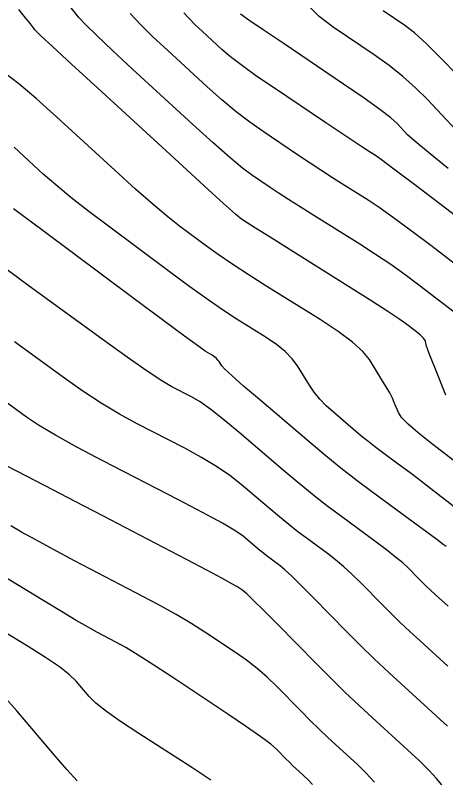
# Model space of a CAD drawing. Extents: x 2082232 to 2083549, y 592624 to 593832.
# Drawn here: x 2082263.19 to 2082286.19, y 593279.42 to 593320.25 of the extents above; entities that cross this region are included whole.
import ezdxf

# ---------------------------------------------------------------- set-up
doc = ezdxf.new("R2010")
doc.units = 0
doc.layers.add('DT_X_Contour_Major', color=7, linetype='Continuous')
doc.layers.add('DT_X_Contour_Minor', color=7, linetype='Continuous')

msp = doc.modelspace()

# ---------------------------------------------------------------- linework, layer by layer
at = {"layer": 'DT_X_Contour_Major'}
for points in [[(2082286.196, 593299.956), (2082285.635, 593301.354), (2082285.448, 593301.824), (2082285.308, 593302.185), (2082285.216, 593302.437), (2082285.17, 593302.582), (2082285.112, 593302.821), (2082285.065, 593302.921), (2082284.968, 593303.04), (2082284.821, 593303.18), (2082284.625, 593303.34), (2082284.035, 593303.792), (2082283.688, 593304.037), (2082283.091, 593304.43), (2082282.243, 593304.974), (2082281.145, 593305.667), (2082277.882, 593307.714), (2082276.805, 593308.389), (2082276.022, 593308.882), (2082275.531, 593309.191), (2082275.334, 593309.316), (2082275.2, 593309.406), (2082274.955, 593309.62), (2082274.321, 593310.194), (2082273.298, 593311.128), (2082271.886, 593312.422), (2082267.602, 593316.352), (2082266.192, 593317.646), (2082265.177, 593318.582), (2082264.555, 593319.158), (2082264.326, 593319.376), (2082264.243, 593319.478), (2082264.166, 593319.574), (2082263.998, 593319.785), (2082263.739, 593320.11), (2082263.387, 593320.55)], [(2082295.246, 593307.135), (2082295.241, 593307.139), (2082294.358, 593307.839), (2082293.298, 593308.668), (2082290.237, 593311.048), (2082289.159, 593311.907), (2082288.222, 593312.7), (2082287.424, 593313.427), (2082286.767, 593314.087), (2082285.2, 593315.761), (2082284.583, 593316.379), (2082283.906, 593316.98), (2082283.17, 593317.564), (2082282.373, 593318.131), (2082280.171, 593319.618), (2082279.433, 593320.175), (2082278.872, 593320.73)], [(2082286.302, 593285.481), (2082284.816, 593286.836), (2082284.273, 593287.337), (2082283.758, 593287.824), (2082283.27, 593288.297), (2082282.811, 593288.756), (2082281.622, 593289.962), (2082281.179, 593290.397), (2082280.74, 593290.798), (2082280.306, 593291.164), (2082279.876, 593291.495), (2082278.737, 593292.333), (2082278.293, 593292.667), (2082277.815, 593293.043), (2082277.304, 593293.459), (2082276.76, 593293.916), (2082275.264, 593295.19), (2082274.654, 593295.669), (2082273.947, 593296.151), (2082273.143, 593296.637), (2082272.242, 593297.125), (2082269.709, 593298.432), (2082268.753, 593298.952), (2082267.785, 593299.531), (2082266.805, 593300.168), (2082265.814, 593300.864), (2082263.153, 593302.799)], [(2082273.633, 593279.393), (2082272.624, 593280.063), (2082269.785, 593281.886), (2082268.822, 593282.522), (2082268.059, 593283.063), (2082267.498, 593283.51), (2082267.139, 593283.862), (2082266.449, 593284.675), (2082266.095, 593285.02), (2082265.548, 593285.444), (2082264.81, 593285.948), (2082263.88, 593286.532), (2082261.145, 593288.196)]]:
    msp.add_lwpolyline(points, dxfattribs=at)
at = {"layer": 'DT_X_Contour_Minor'}
for points in [[(2082286.643, 593304.388), (2082284.748, 593305.841), (2082284.018, 593306.386), (2082283.248, 593306.93), (2082282.44, 593307.475), (2082281.592, 593308.019), (2082279.279, 593309.47), (2082278.473, 593309.977), (2082277.792, 593310.411), (2082277.235, 593310.77), (2082276.802, 593311.056), (2082275.813, 593311.72), (2082275.339, 593312.075), (2082274.656, 593312.645), (2082273.765, 593313.428), (2082272.667, 593314.424), (2082269.46, 593317.366), (2082268.379, 593318.367), (2082267.541, 593319.162), (2082266.946, 593319.753), (2082266.595, 593320.138), (2082265.982, 593320.892)], [(2082286.811, 593317.047), (2082285.914, 593317.984), (2082285.148, 593318.737), (2082284.514, 593319.307), (2082284.011, 593319.694), (2082282.844, 593320.482)], [(2082288.661, 593305.436), (2082285.461, 593307.89), (2082284.347, 593308.735), (2082283.405, 593309.43), (2082282.636, 593309.976), (2082282.038, 593310.371), (2082280.675, 593311.227), (2082280.141, 593311.565), (2082279.562, 593311.94), (2082278.939, 593312.35), (2082278.27, 593312.796), (2082276.427, 593314.033), (2082275.722, 593314.531), (2082274.99, 593315.095), (2082274.232, 593315.727), (2082273.447, 593316.426), (2082271.317, 593318.38), (2082270.565, 593319.087), (2082269.905, 593319.743), (2082269.338, 593320.347)], [(2082290.678, 593306.485), (2082286.174, 593309.939), (2082284.676, 593311.084), (2082283.562, 593311.93), (2082282.832, 593312.477), (2082282.485, 593312.724), (2082282.071, 593312.983), (2082281.809, 593313.153), (2082281.333, 593313.469), (2082280.642, 593313.93), (2082279.738, 593314.536), (2082277.04, 593316.347), (2082276.105, 593316.986), (2082275.325, 593317.546), (2082274.699, 593318.027), (2082274.227, 593318.429), (2082273.175, 593319.394), (2082272.802, 593319.744), (2082272.474, 593320.071), (2082272.191, 593320.373)], [(2082286.324, 593312.068), (2082285.26, 593312.919), (2082284.536, 593313.519), (2082284.154, 593313.871), (2082283.589, 593314.474), (2082283.252, 593314.775), (2082282.664, 593315.224), (2082281.825, 593315.821), (2082280.736, 593316.567), (2082277.498, 593318.753), (2082276.435, 593319.472), (2082275.675, 593319.989), (2082275.218, 593320.304)], [(2082287.576, 593295.715), (2082285.432, 593297.376), (2082284.718, 593297.946), (2082284.184, 593298.412), (2082283.832, 593298.772), (2082283.66, 593299.028), (2082283.442, 593299.572), (2082283.339, 593299.8), (2082283.195, 593300.078), (2082283.008, 593300.406), (2082282.78, 593300.784), (2082282.117, 593301.857), (2082281.765, 593302.293), (2082281.21, 593302.794), (2082280.449, 593303.361), (2082279.484, 593303.993), (2082276.637, 593305.767), (2082275.635, 593306.4), (2082274.764, 593306.968), (2082274.023, 593307.471), (2082273.414, 593307.908), (2082271.964, 593308.989), (2082271.341, 593309.478), (2082270.561, 593310.135), (2082269.623, 593310.96), (2082268.528, 593311.953), (2082265.398, 593314.824), (2082264.308, 593315.802), (2082263.389, 593316.579), (2082262.639, 593317.158)], [(2082286.798, 593293.867), (2082285.39, 593294.957), (2082284.886, 593295.347), (2082284.427, 593295.697), (2082284.015, 593296.007), (2082283.65, 593296.279), (2082282.736, 593296.95), (2082282.386, 593297.213), (2082282.022, 593297.498), (2082281.644, 593297.805), (2082281.251, 593298.134), (2082280.185, 593299.042), (2082279.805, 593299.388), (2082279.466, 593299.745), (2082279.167, 593300.113), (2082278.909, 593300.493), (2082278.273, 593301.521), (2082277.99, 593301.905), (2082277.615, 593302.286), (2082277.15, 593302.665), (2082276.594, 593303.041), (2082274.99, 593304.041), (2082274.315, 593304.48), (2082273.494, 593305.046), (2082272.525, 593305.74), (2082271.409, 593306.562), (2082268.239, 593308.924), (2082267.125, 593309.766), (2082266.163, 593310.521), (2082265.351, 593311.189), (2082264.69, 593311.769), (2082263.129, 593313.202)], [(2082286.216, 593291.868), (2082286.056, 593291.988), (2082285.71, 593292.244), (2082285.177, 593292.637), (2082284.457, 593293.166), (2082282.288, 593294.76), (2082281.458, 593295.384), (2082280.593, 593296.061), (2082279.695, 593296.79), (2082278.763, 593297.572), (2082276.231, 593299.727), (2082275.393, 593300.445), (2082274.78, 593300.983), (2082274.391, 593301.34), (2082274.225, 593301.517), (2082274.082, 593301.748), (2082274.018, 593301.834), (2082273.934, 593301.92), (2082273.829, 593302.005), (2082273.704, 593302.09), (2082273.344, 593302.315), (2082273, 593302.556), (2082272.241, 593303.111), (2082271.066, 593303.98), (2082269.475, 593305.164), (2082264.677, 593308.738), (2082263.099, 593309.913)], [(2082286.319, 593288.683), (2082285.633, 593289.308), (2082285.382, 593289.539), (2082285.144, 593289.764), (2082284.919, 593289.983), (2082284.707, 593290.195), (2082284.158, 593290.751), (2082283.895, 593290.996), (2082283.514, 593291.311), (2082283.018, 593291.698), (2082282.404, 593292.156), (2082280.614, 593293.472), (2082279.917, 593293.997), (2082279.167, 593294.587), (2082278.364, 593295.241), (2082277.509, 593295.959), (2082275.158, 593297.96), (2082274.338, 593298.642), (2082273.639, 593299.187), (2082273.062, 593299.595), (2082272.607, 593299.867), (2082271.555, 593300.41), (2082271.027, 593300.721), (2082270.232, 593301.247), (2082269.17, 593301.988), (2082267.841, 593302.945), (2082263.94, 593305.782), (2082262.614, 593306.754)], [(2082286.285, 593282.28), (2082284, 593284.363), (2082283.164, 593285.134), (2082282.371, 593285.883), (2082281.621, 593286.611), (2082280.914, 593287.318), (2082279.086, 593289.173), (2082278.463, 593289.799), (2082277.966, 593290.284), (2082277.594, 593290.63), (2082277.348, 593290.834), (2082276.859, 593291.194), (2082276.669, 593291.337), (2082276.464, 593291.498), (2082276.245, 593291.677), (2082276.011, 593291.873), (2082275.369, 593292.42), (2082274.97, 593292.696), (2082274.255, 593293.115), (2082273.224, 593293.678), (2082271.877, 593294.383), (2082267.862, 593296.455), (2082266.478, 593297.183), (2082265.338, 593297.814), (2082264.44, 593298.347), (2082263.786, 593298.783), (2082262.366, 593299.816)], [(2082285.987, 593279.139), (2082285.705, 593279.482), (2082285.303, 593279.909), (2082284.781, 593280.421), (2082284.14, 593281.018), (2082282.271, 593282.722), (2082281.559, 593283.382), (2082280.824, 593284.082), (2082280.067, 593284.824), (2082279.286, 593285.607), (2082277.176, 593287.749), (2082276.468, 593288.462), (2082275.928, 593288.994), (2082275.555, 593289.346), (2082275.349, 593289.517), (2082275.024, 593289.734), (2082274.764, 593289.885), (2082274.229, 593290.176), (2082273.418, 593290.607), (2082272.332, 593291.177), (2082269.068, 593292.885), (2082267.908, 593293.491), (2082266.878, 593294.028), (2082265.975, 593294.497), (2082265.202, 593294.897), (2082263.312, 593295.873), (2082262.683, 593296.199)], [(2082282.386, 593279.291), (2082281.927, 593279.791), (2082281.484, 593280.223), (2082280.323, 593281.281), (2082279.881, 593281.691), (2082279.425, 593282.126), (2082278.954, 593282.586), (2082278.47, 593283.072), (2082277.159, 593284.403), (2082276.653, 593284.89), (2082276.115, 593285.355), (2082275.548, 593285.797), (2082274.95, 593286.216), (2082273.315, 593287.304), (2082272.625, 593287.741), (2082271.782, 593288.236), (2082270.785, 593288.791), (2082269.635, 593289.404), (2082266.362, 593291.116), (2082265.229, 593291.714), (2082264.285, 593292.223), (2082263.529, 593292.643), (2082262.961, 593292.975)], [(2082279.073, 593279.162), (2082278.828, 593279.428), (2082278.376, 593279.84), (2082278.203, 593280), (2082278.025, 593280.169), (2082277.842, 593280.349), (2082277.653, 593280.538), (2082277.142, 593281.056), (2082276.837, 593281.318), (2082276.303, 593281.715), (2082275.541, 593282.247), (2082274.551, 593282.914), (2082271.607, 593284.873), (2082270.591, 593285.542), (2082269.753, 593286.078), (2082269.092, 593286.483), (2082268.608, 593286.756), (2082267.555, 593287.307), (2082267.081, 593287.565), (2082266.45, 593287.929), (2082265.66, 593288.396), (2082264.713, 593288.968), (2082261.976, 593290.632)], [(2082266.501, 593279.352), (2082265.952, 593279.956), (2082265.269, 593280.747), (2082263.267, 593283.106), (2082262.544, 593283.921)]]:
    msp.add_lwpolyline(points, dxfattribs=at)

doc.saveas('drawing.dxf')
